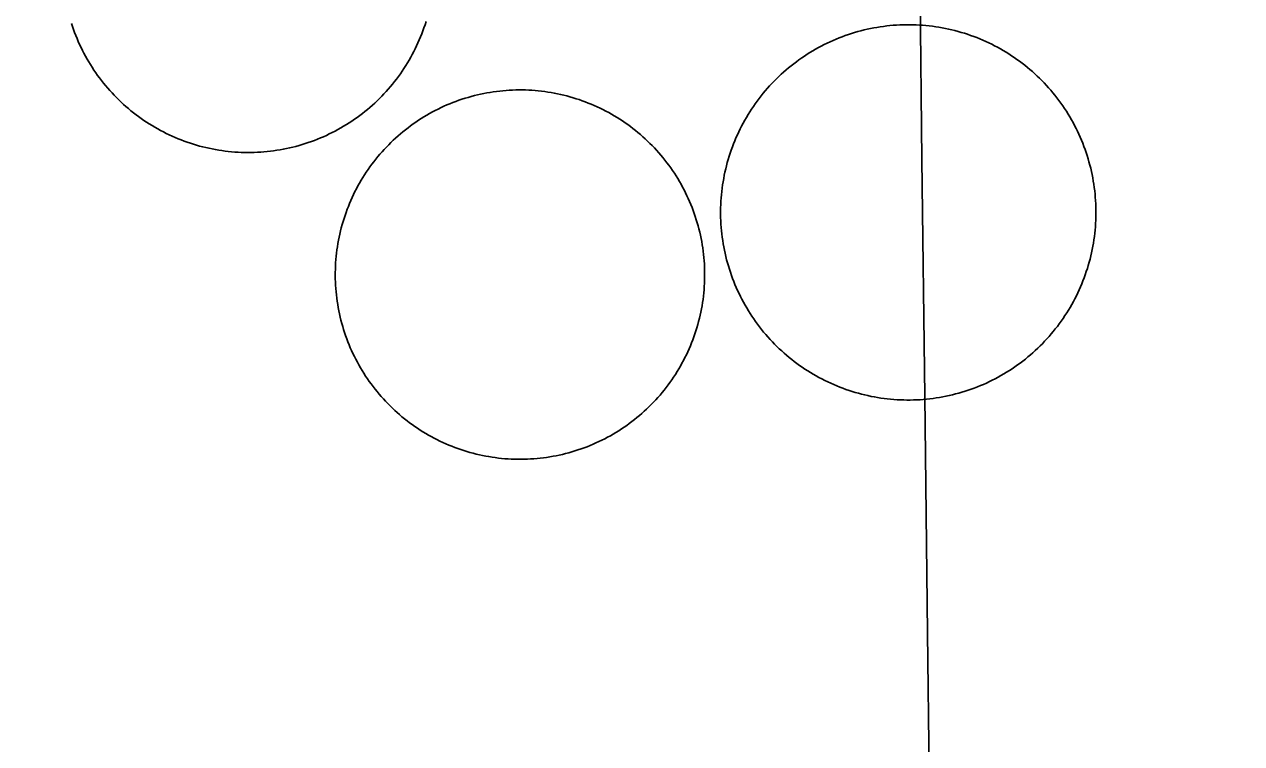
# Model space of a CAD drawing. Extents: x 3694830 to 3732949, y 415201 to 440970.
# Drawn here: x 3714737.3 to 3714859.1, y 429763.3 to 429835.3 of the extents above; entities that cross this region are included whole.
import ezdxf

# ---------------------------------------------------------------- set-up
doc = ezdxf.new("R2010")
doc.units = 0
doc.layers.add('V-DOMW-TANK', color=7, linetype='Continuous')
doc.layers.add('V-GRID-MAJR', color=7, linetype='Continuous')

msp = doc.modelspace()

# ---------------------------------------------------------------- linework, layer by layer
at = {"layer": 'V-DOMW-TANK'}
for points in [[(3714766.333, 429823.681), (3714766.028, 429823.569), (3714765.721, 429823.46), (3714765.414, 429823.358), (3714765.105, 429823.262), (3714764.791, 429823.17100000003), (3714764.48, 429823.085), (3714764.165, 429823.006), (3714763.849, 429822.93), (3714763.532, 429822.862), (3714763.214, 429822.799), (3714762.895, 429822.739), (3714762.571, 429822.688), (3714762.252, 429822.641), (3714761.93, 429822.60000000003), (3714761.609, 429822.563), (3714761.285, 429822.53500000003), (3714760.961, 429822.51), (3714760.6380000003, 429822.489), (3714760.312, 429822.477), (3714759.989, 429822.471), (3714759.663, 429822.469), (3714759.339, 429822.473), (3714759.0160000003, 429822.481), (3714758.69, 429822.498), (3714758.367, 429822.518), (3714758.043, 429822.545), (3714757.719, 429822.57800000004), (3714757.398, 429822.614), (3714757.076, 429822.657), (3714756.755, 429822.707), (3714756.435, 429822.762), (3714756.116, 429822.821), (3714755.798, 429822.889), (3714755.483, 429822.958), (3714755.168, 429823.036), (3714754.852, 429823.118), (3714754.541, 429823.204), (3714754.23, 429823.3), (3714753.92, 429823.39900000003), (3714753.613, 429823.503), (3714753.308, 429823.612), (3714753.003, 429823.726), (3714752.704, 429823.847), (3714752.403, 429823.972), (3714752.108, 429824.099), (3714751.811, 429824.238), (3714751.518, 429824.378), (3714751.2290000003, 429824.525), (3714750.941, 429824.675), (3714750.656, 429824.83), (3714750.375, 429824.992), (3714750.095, 429825.158), (3714749.818, 429825.32800000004), (3714749.546, 429825.504), (3714749.276, 429825.684), (3714749.009, 429825.869), (3714748.745, 429826.05700000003), (3714748.485, 429826.25200000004), (3714748.231, 429826.45), (3714747.975, 429826.653), (3714747.725, 429826.86), (3714747.4790000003, 429827.071), (3714747.238, 429827.288), (3714746.998, 429827.507), (3714746.765, 429827.732), (3714746.5330000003, 429827.96), (3714746.306, 429828.193), (3714746.085, 429828.429), (3714745.866, 429828.668), (3714745.651, 429828.912), (3714745.4420000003, 429829.16000000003), (3714745.235, 429829.412), (3714745.034, 429829.666), (3714744.838, 429829.924), (3714744.645, 429830.186), (3714744.4590000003, 429830.45), (3714744.274, 429830.718), (3714744.096, 429830.991), (3714743.924, 429831.265), (3714743.754, 429831.542), (3714743.59, 429831.822), (3714743.433, 429832.105), (3714743.281, 429832.39), (3714743.132, 429832.678), (3714742.986, 429832.969), (3714742.847, 429833.264), (3714742.714, 429833.559), (3714742.585, 429833.858), (3714742.4620000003, 429834.157), (3714742.343, 429834.46), (3714742.233, 429834.765), (3714742.1240000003, 429835.07), (3714742.022, 429835.38)], [(3714777.4930000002, 429835.566), (3714777.393, 429835.257), (3714777.29, 429834.95), (3714777.18, 429834.64400000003), (3714777.0670000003, 429834.341), (3714776.948, 429834.038), (3714776.821, 429833.739), (3714776.69, 429833.442), (3714776.555, 429833.147), (3714776.414, 429832.854), (3714776.268, 429832.566), (3714776.117, 429832.277), (3714775.961, 429831.992), (3714775.801, 429831.712), (3714775.633, 429831.431), (3714775.463, 429831.157), (3714775.289, 429830.882), (3714775.109, 429830.612), (3714774.9250000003, 429830.346), (3714774.734, 429830.081), (3714774.542, 429829.821), (3714774.343, 429829.565), (3714774.14, 429829.311), (3714773.931, 429829.06200000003), (3714773.721, 429828.816), (3714773.505, 429828.572), (3714773.284, 429828.337), (3714773.061, 429828.101), (3714772.83, 429827.87), (3714772.6, 429827.642), (3714772.363, 429827.42100000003), (3714772.123, 429827.204), (3714771.879, 429826.987), (3714771.632, 429826.778), (3714771.382, 429826.57300000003), (3714771.126, 429826.37), (3714770.8680000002, 429826.174), (3714770.608, 429825.981), (3714770.341, 429825.795), (3714770.073, 429825.613), (3714769.8030000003, 429825.435), (3714769.528, 429825.26), (3714769.25, 429825.092), (3714768.971, 429824.929), (3714768.684, 429824.76900000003), (3714768.4020000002, 429824.615), (3714768.113, 429824.466), (3714767.8200000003, 429824.322), (3714767.529, 429824.183), (3714767.2320000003, 429824.05), (3714766.935, 429823.923), (3714766.634, 429823.798), (3714766.333, 429823.681)], [(3714807.0700000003, 429818.574), (3714807.109, 429818.897), (3714807.156, 429819.223), (3714807.205, 429819.547), (3714807.2630000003, 429819.868), (3714807.324, 429820.192), (3714807.392, 429820.511), (3714807.465, 429820.831), (3714807.541, 429821.15), (3714807.627, 429821.465), (3714807.717, 429821.781), (3714807.8140000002, 429822.094), (3714807.914, 429822.406), (3714808.018, 429822.715), (3714808.131, 429823.02400000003), (3714808.248, 429823.329), (3714808.3710000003, 429823.634), (3714808.4960000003, 429823.935), (3714808.631, 429824.234), (3714808.768, 429824.531), (3714808.911, 429824.826), (3714809.059, 429825.119), (3714809.214, 429825.408), (3714809.37, 429825.695), (3714809.534, 429825.981), (3714809.702, 429826.26), (3714809.876, 429826.538), (3714810.054, 429826.813), (3714810.236, 429827.085), (3714810.4250000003, 429827.353), (3714810.615, 429827.618), (3714810.812, 429827.882), (3714811.015, 429828.14), (3714811.219, 429828.39400000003), (3714811.43, 429828.646), (3714811.643, 429828.89400000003), (3714811.862, 429829.137), (3714812.086, 429829.381), (3714812.315, 429829.614), (3714812.544, 429829.846), (3714812.7800000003, 429830.075), (3714813.02, 429830.299), (3714813.261, 429830.518), (3714813.509, 429830.733), (3714813.759, 429830.944), (3714814.015, 429831.15), (3714814.271, 429831.353), (3714814.5330000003, 429831.55), (3714814.7970000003, 429831.744), (3714815.066, 429831.933), (3714815.338, 429832.115), (3714815.612, 429832.295), (3714815.889, 429832.469), (3714816.169, 429832.637), (3714816.452, 429832.803), (3714816.739, 429832.961), (3714817.028, 429833.117), (3714817.3200000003, 429833.266), (3714817.613, 429833.409), (3714817.91, 429833.549), (3714818.2090000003, 429833.68200000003), (3714818.5100000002, 429833.811), (3714818.813, 429833.934), (3714819.1210000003, 429834.052), (3714819.4280000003, 429834.16500000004), (3714819.737, 429834.272), (3714820.048, 429834.374), (3714820.362, 429834.47000000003), (3714820.677, 429834.56), (3714820.99, 429834.646), (3714821.31, 429834.726), (3714821.629, 429834.8), (3714821.951, 429834.87), (3714822.272, 429834.931), (3714822.594, 429834.988), (3714822.918, 429835.042), (3714823.2430000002, 429835.087), (3714823.5670000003, 429835.128), (3714823.892, 429835.163), (3714824.22, 429835.191), (3714824.546, 429835.216), (3714824.873, 429835.232), (3714825.201, 429835.244), (3714825.529, 429835.251), (3714825.856, 429835.253), (3714826.184, 429835.246), (3714826.512, 429835.23600000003), (3714826.8370000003, 429835.22000000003), (3714827.163, 429835.197), (3714827.491, 429835.169), (3714827.816, 429835.136), (3714828.142, 429835.09500000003), (3714828.468, 429835.052), (3714828.791, 429835.001), (3714829.113, 429834.943), (3714829.434, 429834.882), (3714829.756, 429834.814), (3714830.075, 429834.741), (3714830.393, 429834.663), (3714830.71, 429834.579), (3714831.026, 429834.489)], [(3714831.026, 429834.489), (3714831.341, 429834.392), (3714831.65, 429834.292), (3714831.9590000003, 429834.186), (3714832.269, 429834.075), (3714832.574, 429833.958), (3714832.879, 429833.835), (3714833.18, 429833.708), (3714833.4790000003, 429833.575), (3714833.776, 429833.438), (3714834.071, 429833.295), (3714834.364, 429833.147), (3714834.653, 429832.994), (3714834.9390000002, 429832.83400000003), (3714835.224, 429832.672), (3714835.505, 429832.504), (3714835.781, 429832.33), (3714836.058, 429832.154), (3714836.33, 429831.97000000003), (3714836.598, 429831.781), (3714836.864, 429831.591), (3714837.127, 429831.39400000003), (3714837.3850000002, 429831.191), (3714837.6410000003, 429830.987), (3714837.89, 429830.776), (3714838.14, 429830.561), (3714838.382, 429830.344), (3714838.622, 429830.12), (3714838.859, 429829.893), (3714839.091, 429829.662), (3714839.318, 429829.42600000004), (3714839.543, 429829.186), (3714839.762, 429828.945), (3714839.977, 429828.697), (3714840.188, 429828.447), (3714840.395, 429828.193), (3714840.598, 429827.935), (3714840.795, 429827.673), (3714840.989, 429827.409), (3714841.1780000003, 429827.14), (3714841.358, 429826.868), (3714841.54, 429826.594), (3714841.714, 429826.317), (3714841.882, 429826.037), (3714842.046, 429825.754), (3714842.2060000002, 429825.467), (3714842.361, 429825.179), (3714842.509, 429824.886), (3714842.654, 429824.593), (3714842.793, 429824.29600000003), (3714842.927, 429823.99700000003), (3714843.056, 429823.696), (3714843.176, 429823.391), (3714843.299, 429823.085), (3714843.41, 429822.778), (3714843.5160000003, 429822.469), (3714843.619, 429822.158), (3714843.713, 429821.844), (3714843.8030000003, 429821.529), (3714843.8910000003, 429821.21400000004), (3714843.971, 429820.89400000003)], [(3714768.736, 429813.685), (3714768.799, 429814.001), (3714768.867, 429814.316), (3714768.94, 429814.631), (3714769.018, 429814.943), (3714769.102, 429815.254), (3714769.194, 429815.563), (3714769.289, 429815.87200000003), (3714769.389, 429816.178), (3714769.495, 429816.483), (3714769.606, 429816.786), (3714769.723, 429817.085), (3714769.846, 429817.384), (3714769.973, 429817.681), (3714770.1040000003, 429817.976), (3714770.241, 429818.267), (3714770.384, 429818.555), (3714770.532, 429818.842), (3714770.685, 429819.12700000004), (3714770.841, 429819.407), (3714771.003, 429819.686), (3714771.171, 429819.962), (3714771.343, 429820.235), (3714771.521, 429820.505), (3714771.699, 429820.771), (3714771.8850000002, 429821.03500000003), (3714772.076, 429821.295), (3714772.271, 429821.55100000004), (3714772.471, 429821.803), (3714772.674, 429822.055), (3714772.883, 429822.30100000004), (3714773.096, 429822.545), (3714773.311, 429822.784), (3714773.532, 429823.018), (3714773.757, 429823.249), (3714773.987, 429823.477), (3714774.218, 429823.7), (3714774.4560000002, 429823.919), (3714774.6950000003, 429824.134), (3714774.9390000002, 429824.34500000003), (3714775.1890000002, 429824.552), (3714775.4390000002, 429824.753), (3714775.693, 429824.951), (3714775.951, 429825.146), (3714776.213, 429825.332), (3714776.477, 429825.516), (3714776.745, 429825.697), (3714777.0160000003, 429825.871), (3714777.29, 429826.041), (3714777.5670000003, 429826.207), (3714777.847, 429826.368), (3714778.13, 429826.522), (3714778.415, 429826.67100000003), (3714778.703, 429826.817), (3714778.994, 429826.958), (3714779.287, 429827.093), (3714779.582, 429827.222), (3714779.879, 429827.347), (3714780.1780000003, 429827.468), (3714780.4790000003, 429827.583), (3714780.782, 429827.691), (3714781.0870000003, 429827.79600000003), (3714781.394, 429827.89400000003), (3714781.704, 429827.98600000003), (3714782.0130000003, 429828.074), (3714782.326, 429828.158), (3714782.637, 429828.234), (3714782.953, 429828.304), (3714783.27, 429828.371), (3714783.586, 429828.433), (3714783.903, 429828.48600000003), (3714784.221, 429828.53500000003), (3714784.54, 429828.58), (3714784.862, 429828.617), (3714785.181, 429828.65), (3714785.503, 429828.679), (3714785.824, 429828.699), (3714786.148, 429828.715), (3714786.469, 429828.726), (3714786.791, 429828.73), (3714787.116, 429828.728), (3714787.436, 429828.722), (3714787.7600000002, 429828.70900000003), (3714788.0810000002, 429828.691), (3714788.403, 429828.668), (3714788.724, 429828.63800000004), (3714789.044, 429828.605), (3714789.363, 429828.564), (3714789.683, 429828.517), (3714790, 429828.466), (3714790.3170000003, 429828.408), (3714790.633, 429828.347), (3714790.95, 429828.277), (3714791.264, 429828.20300000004), (3714791.577, 429828.128), (3714791.8880000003, 429828.04000000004), (3714792.198, 429827.951), (3714792.505, 429827.855), (3714792.81, 429827.755), (3714793.115, 429827.648), (3714793.418, 429827.538)], [(3714793.418, 429827.538), (3714793.719, 429827.42100000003), (3714794.018, 429827.298), (3714794.313, 429827.17100000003), (3714794.608, 429827.04000000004), (3714794.901, 429826.903), (3714795.19, 429826.76), (3714795.4760000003, 429826.612), (3714795.761, 429826.461), (3714796.042, 429826.303), (3714796.3200000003, 429826.141), (3714796.597, 429825.973), (3714796.869, 429825.799), (3714797.139, 429825.625), (3714797.406, 429825.445), (3714797.67, 429825.25800000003), (3714797.93, 429825.068), (3714798.186, 429824.873), (3714798.44, 429824.673), (3714798.69, 429824.47000000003), (3714798.935, 429824.261), (3714799.177, 429824.05), (3714799.417, 429823.831), (3714799.6520000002, 429823.612), (3714799.884, 429823.387), (3714800.111, 429823.159), (3714800.3340000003, 429822.92600000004), (3714800.5530000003, 429822.69), (3714800.768, 429822.449), (3714800.977, 429822.205), (3714801.184, 429821.957), (3714801.387, 429821.705), (3714801.5840000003, 429821.451), (3714801.778, 429821.193), (3714801.964, 429820.931), (3714802.151, 429820.667), (3714802.329, 429820.398), (3714802.505, 429820.128), (3714802.673, 429819.854), (3714802.839, 429819.577), (3714802.9990000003, 429819.297), (3714803.154, 429819.014), (3714803.306, 429818.729), (3714803.451, 429818.441), (3714803.591, 429818.152), (3714803.724, 429817.859), (3714803.8570000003, 429817.564), (3714803.9820000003, 429817.265), (3714804.1010000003, 429816.966), (3714804.215, 429816.66500000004), (3714804.324, 429816.362), (3714804.4280000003, 429816.05700000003), (3714804.5270000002, 429815.75), (3714804.619, 429815.44), (3714804.711, 429815.131), (3714804.791, 429814.82), (3714804.866, 429814.506), (3714804.938, 429814.191), (3714805.006, 429813.876), (3714805.065, 429813.558), (3714805.12, 429813.241)], [(3714843.971, 429820.89400000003), (3714844.045, 429820.577), (3714844.112, 429820.255), (3714844.176, 429819.934), (3714844.233, 429819.612), (3714844.286, 429819.288), (3714844.3310000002, 429818.963), (3714844.372, 429818.639), (3714844.407, 429818.314), (3714844.436, 429817.98600000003), (3714844.458, 429817.658), (3714844.477, 429817.333), (3714844.491, 429817.005), (3714844.495, 429816.677), (3714844.495, 429816.35000000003), (3714844.491, 429816.022), (3714844.481, 429815.694), (3714844.465, 429815.369), (3714844.4420000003, 429815.041), (3714844.413, 429814.715), (3714844.381, 429814.38800000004), (3714844.34, 429814.064), (3714844.295, 429813.738), (3714844.245, 429813.41500000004), (3714844.188, 429813.093), (3714844.127, 429812.772), (3714844.059, 429812.45), (3714843.985, 429812.131), (3714843.9080000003, 429811.813), (3714843.824, 429811.496), (3714843.733, 429811.18), (3714843.637, 429810.867), (3714843.535, 429810.556), (3714843.43, 429810.24700000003), (3714843.3200000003, 429809.93700000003), (3714843.203, 429809.632), (3714843.08, 429809.327), (3714842.953, 429809.026), (3714842.822, 429808.727), (3714842.683, 429808.43), (3714842.539, 429808.135), (3714842.392, 429807.842), (3714842.238, 429807.553), (3714842.079, 429807.267), (3714841.917, 429806.982), (3714841.745, 429806.701), (3714841.575, 429806.423), (3714841.397, 429806.151), (3714841.214, 429805.876), (3714841.026, 429805.608), (3714840.833, 429805.342), (3714840.637, 429805.079), (3714840.436, 429804.821), (3714840.231, 429804.565), (3714840.02, 429804.316), (3714839.805, 429804.068), (3714839.588, 429803.824), (3714839.365, 429803.582), (3714839.1380000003, 429803.347), (3714838.906, 429803.115), (3714838.671, 429802.88800000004), (3714838.431, 429802.663), (3714838.187, 429802.444), (3714837.9420000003, 429802.229), (3714837.69, 429802.018), (3714837.436, 429801.811), (3714837.1780000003, 429801.608), (3714836.918, 429801.411), (3714836.653, 429801.217), (3714836.3850000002, 429801.028), (3714836.113, 429800.846), (3714835.838, 429800.666), (3714835.562, 429800.492), (3714835.281, 429800.324), (3714834.997, 429800.16000000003), (3714834.7120000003, 429800), (3714834.423, 429799.84500000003), (3714834.13, 429799.695), (3714833.835, 429799.552), (3714833.541, 429799.413), (3714833.242, 429799.279), (3714832.938, 429799.15), (3714832.6350000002, 429799.028), (3714832.33, 429798.909), (3714832.023, 429798.79600000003), (3714831.714, 429798.69), (3714831.4020000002, 429798.587), (3714831.089, 429798.491), (3714830.774, 429798.401), (3714830.4560000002, 429798.315), (3714830.139, 429798.235), (3714829.821, 429798.161), (3714829.5, 429798.094), (3714829.1780000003, 429798.03), (3714828.8570000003, 429797.973), (3714828.5330000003, 429797.92), (3714828.21, 429797.875), (3714827.884, 429797.83400000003), (3714827.556, 429797.80100000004), (3714827.231, 429797.768), (3714826.9050000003, 429797.746)], [(3714826.9050000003, 429797.746), (3714826.577, 429797.729), (3714826.25, 429797.717), (3714825.9220000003, 429797.711), (3714825.594, 429797.711), (3714825.267, 429797.715), (3714824.9390000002, 429797.72500000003), (3714824.611, 429797.741), (3714824.286, 429797.764), (3714823.958, 429797.793), (3714823.632, 429797.825), (3714823.309, 429797.866), (3714822.983, 429797.911), (3714822.66, 429797.961), (3714822.336, 429798.018), (3714822.014, 429798.079), (3714821.6950000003, 429798.147), (3714821.375, 429798.221), (3714821.058, 429798.299), (3714820.741, 429798.382), (3714820.423, 429798.473), (3714820.112, 429798.569), (3714819.801, 429798.669), (3714819.491, 429798.776), (3714819.182, 429798.886), (3714818.877, 429799.003), (3714818.572, 429799.126), (3714818.271, 429799.253), (3714817.972, 429799.386), (3714817.6750000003, 429799.523), (3714817.38, 429799.667), (3714817.0870000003, 429799.814), (3714816.798, 429799.968), (3714816.511, 429800.12700000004), (3714816.227, 429800.289), (3714815.946, 429800.457), (3714815.668, 429800.63300000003), (3714815.3910000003, 429800.809), (3714815.1210000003, 429800.992), (3714814.85, 429801.18), (3714814.586, 429801.371), (3714814.324, 429801.569), (3714814.066, 429801.77), (3714813.81, 429801.973), (3714813.56, 429802.186), (3714813.312, 429802.401), (3714813.069, 429802.618), (3714812.827, 429802.841), (3714812.592, 429803.068), (3714812.36, 429803.3), (3714812.131, 429803.53500000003), (3714811.9080000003, 429803.775), (3714811.686, 429804.01900000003), (3714811.473, 429804.264), (3714811.262, 429804.514), (3714811.056, 429804.77), (3714810.8510000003, 429805.026), (3714810.656, 429805.288), (3714810.4620000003, 429805.55), (3714810.273, 429805.82300000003), (3714810.091, 429806.093), (3714809.911, 429806.368), (3714809.737, 429806.64400000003), (3714809.569, 429806.923), (3714809.403, 429807.20900000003), (3714809.245, 429807.494), (3714809.089, 429807.783), (3714808.94, 429808.076), (3714808.7970000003, 429808.369), (3714808.657, 429808.66500000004), (3714808.524, 429808.96400000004), (3714808.395, 429809.268), (3714808.272, 429809.571), (3714808.154, 429809.878), (3714808.041, 429810.183), (3714807.934, 429810.492), (3714807.832, 429810.804), (3714807.736, 429811.117), (3714807.646, 429811.43200000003), (3714807.56, 429811.748), (3714807.48, 429812.067), (3714807.406, 429812.385), (3714807.336, 429812.706), (3714807.273, 429813.028), (3714807.218, 429813.349), (3714807.164, 429813.673), (3714807.119, 429813.998), (3714807.078, 429814.322), (3714807.044, 429814.65), (3714807.015, 429814.977), (3714806.99, 429815.30100000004), (3714806.974, 429815.629), (3714806.9620000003, 429815.956), (3714806.955, 429816.284), (3714806.953, 429816.612), (3714806.96, 429816.939), (3714806.97, 429817.267), (3714806.986, 429817.593), (3714807.009, 429817.92), (3714807.037, 429818.246), (3714807.0700000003, 429818.574)], [(3714786.664, 429791.782), (3714786.342, 429791.79000000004), (3714786.019, 429791.802), (3714785.697, 429791.821), (3714785.376, 429791.843), (3714785.054, 429791.87200000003), (3714784.735, 429791.907), (3714784.413, 429791.94800000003), (3714784.096, 429791.993), (3714783.774, 429792.04600000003), (3714783.4590000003, 429792.105), (3714783.143, 429792.16500000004), (3714782.828, 429792.232), (3714782.515, 429792.306), (3714782.201, 429792.386), (3714781.89, 429792.47000000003), (3714781.5810000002, 429792.56), (3714781.274, 429792.656), (3714780.966, 429792.757), (3714780.661, 429792.863), (3714780.36, 429792.974), (3714780.059, 429793.09), (3714779.7600000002, 429793.211), (3714779.463, 429793.338), (3714779.17, 429793.471), (3714778.877, 429793.609), (3714778.589, 429793.75), (3714778.302, 429793.897), (3714778.017, 429794.05100000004), (3714777.737, 429794.20900000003), (3714777.458, 429794.368), (3714777.182, 429794.536), (3714776.909, 429794.708), (3714776.639, 429794.884), (3714776.373, 429795.067), (3714776.108, 429795.253), (3714775.848, 429795.442), (3714775.592, 429795.63800000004), (3714775.338, 429795.837), (3714775.089, 429796.042), (3714774.843, 429796.246), (3714774.599, 429796.461), (3714774.362, 429796.679), (3714774.126, 429796.9), (3714773.895, 429797.123), (3714773.665, 429797.35000000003), (3714773.444, 429797.586), (3714773.225, 429797.821), (3714773.012, 429798.063), (3714772.799, 429798.305), (3714772.594, 429798.555), (3714772.3910000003, 429798.804), (3714772.193, 429799.06), (3714772, 429799.318), (3714771.812, 429799.579), (3714771.627, 429799.84500000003), (3714771.447, 429800.113), (3714771.273, 429800.38300000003), (3714771.103, 429800.658), (3714770.9390000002, 429800.934), (3714770.778, 429801.215), (3714770.626, 429801.495), (3714770.472, 429801.782), (3714770.325, 429802.069), (3714770.188, 429802.36), (3714770.0530000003, 429802.653), (3714769.921, 429802.947), (3714769.7970000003, 429803.244), (3714769.6780000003, 429803.543), (3714769.563, 429803.847), (3714769.452, 429804.15), (3714769.35, 429804.455), (3714769.25, 429804.762), (3714769.1580000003, 429805.069), (3714769.069, 429805.38), (3714768.988, 429805.692), (3714768.91, 429806.005), (3714768.838, 429806.318), (3714768.773, 429806.636), (3714768.713, 429806.951), (3714768.6580000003, 429807.26900000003), (3714768.609, 429807.588), (3714768.5640000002, 429807.91000000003), (3714768.5270000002, 429808.227), (3714768.494, 429808.549), (3714768.467, 429808.87), (3714768.4450000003, 429809.192), (3714768.431, 429809.51300000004), (3714768.42, 429809.835), (3714768.414, 429810.158), (3714768.416, 429810.48), (3714768.4220000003, 429810.804), (3714768.435, 429811.125), (3714768.453, 429811.447), (3714768.4760000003, 429811.768), (3714768.508, 429812.09), (3714768.541, 429812.409), (3714768.582, 429812.731), (3714768.625, 429813.05), (3714768.6780000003, 429813.368), (3714768.736, 429813.685)], [(3714805.12, 429813.241), (3714805.17, 429812.923), (3714805.213, 429812.604), (3714805.252, 429812.282), (3714805.284, 429811.963), (3714805.311, 429811.641), (3714805.333, 429811.32), (3714805.348, 429810.998), (3714805.358, 429810.675), (3714805.362, 429810.355), (3714805.362, 429810.029), (3714805.356, 429809.708), (3714805.342, 429809.386), (3714805.325, 429809.063), (3714805.301, 429808.741), (3714805.272, 429808.422), (3714805.237, 429808.10000000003), (3714805.196, 429807.781), (3714805.151, 429807.45900000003), (3714805.1, 429807.14400000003), (3714805.043, 429806.826), (3714804.9790000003, 429806.509), (3714804.912, 429806.194), (3714804.838, 429805.882), (3714804.758, 429805.569), (3714804.674, 429805.25800000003), (3714804.5840000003, 429804.946), (3714804.49, 429804.639), (3714804.387, 429804.332), (3714804.2830000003, 429804.029), (3714804.17, 429803.726), (3714804.051, 429803.425), (3714803.933, 429803.126), (3714803.806, 429802.831), (3714803.673, 429802.536), (3714803.535, 429802.245), (3714803.394, 429801.954), (3714803.247, 429801.667), (3714803.093, 429801.385), (3714802.937, 429801.102), (3714802.773, 429800.824), (3714802.608, 429800.547), (3714802.436, 429800.273), (3714802.259, 429800.004), (3714802.077, 429799.73600000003), (3714801.893, 429799.476), (3714801.702, 429799.216), (3714801.506, 429798.958), (3714801.307, 429798.704), (3714801.102, 429798.456), (3714800.895, 429798.208), (3714800.682, 429797.967), (3714800.465, 429797.727), (3714800.2460000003, 429797.492), (3714800.021, 429797.26), (3714799.792, 429797.03500000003), (3714799.56, 429796.81200000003), (3714799.323, 429796.593), (3714799.083, 429796.37700000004), (3714798.839, 429796.167), (3714798.591, 429795.96), (3714798.34, 429795.757), (3714798.0840000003, 429795.56), (3714797.825, 429795.368), (3714797.565, 429795.177), (3714797.299, 429794.99700000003), (3714797.0330000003, 429794.815), (3714796.761, 429794.641), (3714796.486, 429794.471), (3714796.2120000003, 429794.305), (3714795.931, 429794.145), (3714795.648, 429793.99), (3714795.362, 429793.84), (3714795.075, 429793.695), (3714794.784, 429793.553), (3714794.491, 429793.418), (3714794.196, 429793.287), (3714793.899, 429793.162), (3714793.6, 429793.043), (3714793.299, 429792.929), (3714792.9960000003, 429792.82), (3714792.693, 429792.716), (3714792.384, 429792.617), (3714792.075, 429792.523), (3714791.7630000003, 429792.435), (3714791.452, 429792.353), (3714791.139, 429792.277), (3714790.825, 429792.206), (3714790.5100000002, 429792.14), (3714790.193, 429792.079), (3714789.875, 429792.023), (3714789.556, 429791.974), (3714789.236, 429791.931), (3714788.917, 429791.892), (3714788.595, 429791.86), (3714788.274, 429791.833), (3714787.952, 429791.81200000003), (3714787.631, 429791.79600000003), (3714787.309, 429791.786), (3714786.985, 429791.782), (3714786.664, 429791.782)]]:
    msp.add_lwpolyline(points, dxfattribs=at)
at = {"layer": 'V-GRID-MAJR'}
msp.add_spline([(3714934.614, 420805.688), (3714862.3710000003, 426862.61), (3714790.0870000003, 432923.001), (3714717.8030000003, 438983.397), (3714717.762, 438986.86)], degree=3, dxfattribs=at)

doc.saveas('drawing.dxf')
